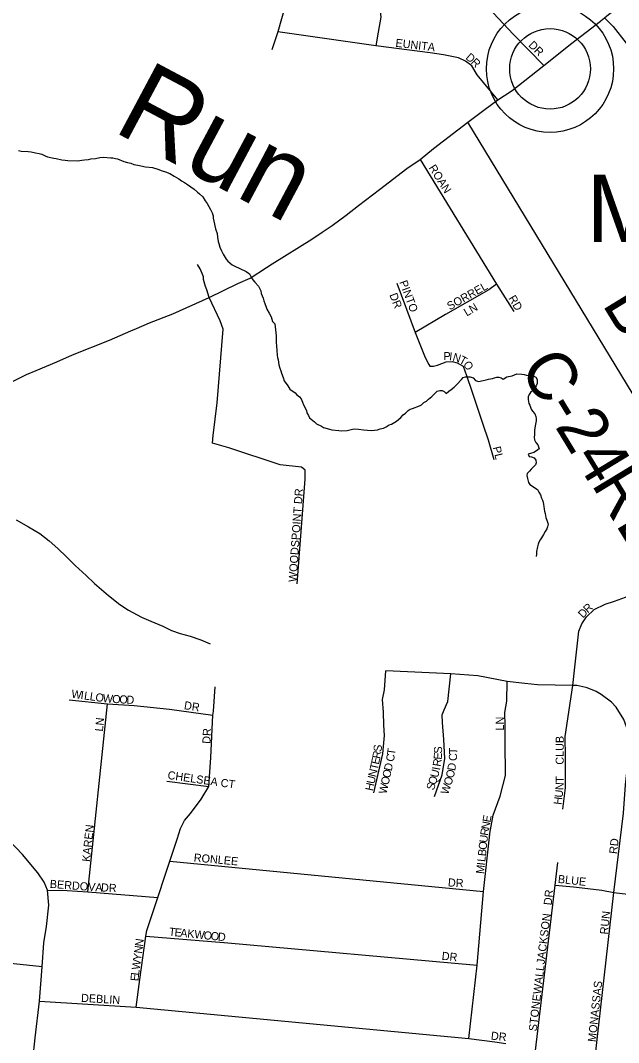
# Model space of a CAD drawing. Extents: x 1310247 to 1664935, y 235267 to 584339.
# Drawn here: x 1476576 to 1480270, y 435915 to 442230 of the extents above; entities that cross this region are included whole.
import ezdxf

# ---------------------------------------------------------------- set-up
doc = ezdxf.new("R2010")
doc.units = 0
for name, color, linetype in [('GM_X_County_Road', 7, 'Continuous'), ('GM_X_County_Road_Text', 7, 'Continuous'), ('GM_X_Minor_River', 7, 'Continuous'), ('GM_X_Minor_River_Text', 7, 'Continuous'), ('GM_X_State_Route', 7, 'Continuous'), ('GM_X_Township_Road', 7, 'Continuous'), ('GM_X_Township_Subdivision', 7, 'Continuous'), ('GM_X_Township_Subdivision_Text', 7, 'Continuous'), ('GM_X_Unincorporated', 7, 'Continuous'), ('GM_X_Unincorporated_Location', 7, 'Continuous'), ('GM_X_Unincorporated_Text', 7, 'Continuous')]:
    doc.layers.add(name, color=color, linetype=linetype)

msp = doc.modelspace()

# ---------------------------------------------------------------- linework, layer by layer
at = {"layer": 'GM_X_County_Road'}
for points in [[(1480921, 438996.9), (1479340.2, 441600.2)], [(1476580.2, 435128), (1476667.6, 435942.9), (1476693.2, 436170.3), (1476711.3, 436382.7), (1476721.8, 436530.3), (1476736.9, 436632.7), (1476752, 436763.7), (1476744.4, 436857.1), (1476722.6, 436904.6), (1476683.4, 436963.3), (1476590, 437076.3), (1476466.5, 437205.8)]]:
    msp.add_lwpolyline(points, dxfattribs=at)
at = {"layer": 'GM_X_Minor_River'}
for points in [[(1476564.1, 441425.9), (1476580, 441421.5), (1476624.1, 441420.3), (1476642.1, 441417.9), (1476670, 441411.1), (1476691.9, 441406.6), (1476707.9, 441404.1), (1476729.7, 441393.5), (1476743.6, 441387.2), (1476783.5, 441378.1), (1476797.4, 441375.8), (1476831.4, 441368.9), (1476853.4, 441366.3), (1476869.3, 441363.9), (1476931.5, 441362.2), (1476955.6, 441365.6), (1476971.8, 441369.2), (1476995.9, 441370.6), (1477012, 441374.2), (1477040.2, 441377.4), (1477066.4, 441382.8), (1477086.4, 441384.2), (1477134.5, 441381), (1477146.5, 441380.7), (1477162.5, 441376.2), (1477176.4, 441373.9), (1477214.2, 441358.9), (1477238.1, 441352.2), (1477258, 441347.7), (1477275.8, 441339.2), (1477301.8, 441334.5), (1477349.7, 441325.3), (1477391.7, 441320.2), (1477425.5, 441311.3), (1477451.3, 441300.6), (1477473.2, 441294), (1477499, 441283.3), (1477526.7, 441266.6), (1477554.4, 441251.9), (1477572.1, 441239.4), (1477589.9, 441228.9), (1477607.6, 441216.4), (1477649, 441187.3), (1477670.6, 441168.7), (1477682.4, 441158.4), (1477702, 441139.9), (1477717.4, 441115.4), (1477729, 441099.1), (1477750.1, 441062.5)], [(1477750.1, 441062.5), (1477759.6, 441040.2), (1477767.2, 441022), (1477766.8, 441008), (1477770.4, 440989.9), (1477781.2, 440941.6), (1477790.5, 440913.3), (1477793.9, 440891.2), (1477797.2, 440863), (1477800.9, 440850.9), (1477808.4, 440828.7), (1477817.9, 440806.4), (1477827.4, 440786.2), (1477846.7, 440755.6), (1477856.4, 440743.3), (1477883.9, 440720.6), (1477899.7, 440712.2), (1477931.4, 440697.3), (1477971.1, 440678.3), (1477990.7, 440663.8), (1478002.3, 440643.4), (1478011.9, 440627.2), (1478023.5, 440612.8), (1478047, 440588.2), (1478060.3, 440559.8), (1478063.9, 440541.7), (1478075.2, 440513.4), (1478078.8, 440497.3), (1478086.4, 440481), (1478093.9, 440458.8), (1478097.6, 440446.7), (1478112.9, 440420.3), (1478124.4, 440398), (1478133.7, 440369.7), (1478147.4, 440355.3), (1478148.9, 440337.2), (1478152.4, 440317.1), (1478155.5, 440281), (1478155.1, 440263), (1478156.6, 440244.9), (1478157.9, 440214.9), (1478159.3, 440192.8), (1478162.5, 440158.7), (1478164.2, 440146.6), (1478167.8, 440132.5), (1478173.1, 440102.3), (1478178.6, 440082.2), (1478184.2, 440064), (1478187.8, 440049.9), (1478199.2, 440023.6), (1478204.7, 440003.4), (1478228, 439972.8), (1478239.5, 439952.4), (1478273, 439929.5), (1478282.7, 439917.3), (1478300.5, 439904.8), (1478310.2, 439892.5), (1478317.6, 439870.3), (1478325.3, 439854.1), (1478342.4, 439819.6), (1478346.1, 439805.5), (1478355.7, 439789.2), (1478361.4, 439775), (1478392.8, 439750.2), (1478404.5, 439737.9), (1478436.3, 439723), (1478448.1, 439714.7), (1478485.9, 439703.7), (1478499.8, 439699.3), (1478541.9, 439696.2), (1478561.9, 439693.7), (1478594, 439696.9), (1478626.3, 439704), (1478638.4, 439705.7), (1478664.4, 439705.1), (1478694.4, 439700.3), (1478720.4, 439697.6), (1478744.4, 439697), (1478780.6, 439700), (1478798.8, 439705.6), (1478819, 439711), (1478835.2, 439718.6), (1478853.6, 439730.2), (1478867.8, 439735.8), (1478898.3, 439753), (1478924.9, 439776.3), (1478939.4, 439792), (1478953.7, 439803.6), (1478970.1, 439819.2), (1478982.4, 439826.9), (1478998.5, 439832.5), (1479041.1, 439849.4), (1479053.3, 439855.1), (1479067.6, 439868.7), (1479083.9, 439878.3), (1479096.3, 439890), (1479116.7, 439905.5), (1479135.2, 439925), (1479149.6, 439938.7), (1479165.8, 439944.2), (1479181.8, 439943.8)], [(1479181.8, 439943.8), (1479193.7, 439937.5), (1479205.4, 439925.2), (1479221.8, 439938.8), (1479236.1, 439948.4), (1479254.5, 439964), (1479271, 439979.5), (1479299.9, 440010.8), (1479310.2, 440022.6), (1479324.4, 440028.2), (1479354.4, 440027.4), (1479372.3, 440021), (1479385.9, 440004.6), (1479405.8, 439998.1), (1479434.1, 440005.3), (1479452.2, 440008.9), (1479466.4, 440012.5), (1479478.5, 440016.2), (1479492.6, 440017.8), (1479504.7, 440021.5), (1479518.8, 440025.1), (1479530.8, 440024.8), (1479544.8, 440020.5), (1479558.6, 440014.1), (1479581, 440027.5), (1479613.3, 440034.7), (1479641.7, 440046), (1479673.7, 440045.1), (1479687.7, 440042.8), (1479701.6, 440038.4), (1479723.6, 440035.8), (1479747.6, 440031.2), (1479759.5, 440024.9), (1479767.1, 440010.6), (1479766.8, 439998.6), (1479768.5, 439986.6), (1479762.2, 439972.7), (1479755.8, 439960.9), (1479741.4, 439943.2), (1479727, 439931.6), (1479718.7, 439917.8), (1479712.3, 439904), (1479711.9, 439888), (1479713.6, 439875.9), (1479715.3, 439863.8), (1479723, 439851.6), (1479730.4, 439827.4), (1479738.1, 439815.2), (1479753.7, 439798.8), (1479759.4, 439782.6), (1479761.1, 439770.5), (1479760.7, 439756.5), (1479755.9, 439724.6), (1479751.2, 439696.7), (1479750.8, 439682.7), (1479750.5, 439668.7), (1479750.1, 439654.7), (1479751.7, 439638.6), (1479759.3, 439622.4), (1479771, 439608.1), (1479776.7, 439595.9), (1479780.4, 439583.8), (1479764, 439570.2), (1479747.7, 439560.6), (1479711.4, 439549.6), (1479719, 439535.4), (1479733, 439533), (1479748.9, 439526.6), (1479758.5, 439512.3), (1479762.2, 439496.2), (1479757.8, 439484.3), (1479745.5, 439470.6), (1479731.1, 439457), (1479720.8, 439445.2), (1479706.3, 439429.6), (1479704, 439417.6), (1479707.6, 439399.5), (1479715, 439375.3), (1479722.7, 439363.1), (1479770, 439331.8), (1479777.7, 439315.6), (1479787.3, 439299.3), (1479794.7, 439277.1), (1479800.4, 439264.9), (1479804.1, 439252.8), (1479805.8, 439238.8), (1479809.5, 439226.6), (1479811.1, 439210.6), (1479812.8, 439198.5), (1479816.4, 439182.4), (1479818.1, 439170.4), (1479821.8, 439158.2), (1479829.3, 439136), (1479834.8, 439117.9), (1479832.4, 439101.9), (1479828.1, 439088), (1479817.6, 439072.3), (1479807.2, 439054.5), (1479794.6, 439032.8), (1479786.3, 439021), (1479777.8, 439005.2)], [(1476549.7, 439144), (1476626.9, 439100.5), (1476696.1, 439059.1), (1476753.2, 439014), (1476808.3, 438966.9), (1476861.2, 438915.8), (1476914.2, 438862.7), (1476982.9, 438799.3), (1477034, 438750.3), (1477120.5, 438676.6), (1477189.4, 438621.2), (1477244.7, 438586.1), (1477323.9, 438542.5), (1477381.4, 438517.4), (1477454.9, 438487.9), (1477508.3, 438460.9), (1477562, 438441.8), (1477623.7, 438424.6), (1477691.3, 438403.3), (1477748.8, 438378.1)], [(1479777.8, 439005.2), (1479773.5, 438993.3), (1479769.1, 438977.4), (1479764.4, 438949.5), (1479763.9, 438931.5), (1479761.6, 438917.5)]]:
    msp.add_lwpolyline(points, dxfattribs=at)
at = {"layer": 'GM_X_State_Route'}
for points in [[(1478439.1, 440921.1), (1478501.6, 440963.6), (1478588.1, 441027), (1478664.1, 441085.7), (1478793.9, 441184.7), (1478963.2, 441315.6), (1479045.9, 441370.4), (1479126.7, 441437.7), (1479340.2, 441600.2), (1479437.5, 441674.8), (1479525, 441740), (1479612.7, 441796.5), (1479809.3, 441951.5), (1479982.3, 442089.3), (1480157.8, 442225.7), (1480162, 442228.9), (1480183.9, 442246.3), (1480198.3, 442257.7), (1480323.4, 442356.9), (1480446.5, 442454.6), (1480484.7, 442484.9), (1480525.6, 442517.9), (1480566.4, 442550.8), (1480587.7, 442568)], [(1477257.4, 440311.1), (1477292.3, 440326.4), (1477373.5, 440360.5), (1477517.6, 440417.8), (1477742.9, 440517.8), (1477918.3, 440603.9), (1477995.9, 440637.4), (1478095.2, 440704.1), (1478131.7, 440725.2), (1478375.6, 440878), (1478439.1, 440921.1)], [(1476673.4, 440066.2), (1476801.6, 440120.4), (1476898.5, 440163.4), (1477127.2, 440253.9), (1477257.4, 440311.1)], [(1476147, 439652.1), (1476218.6, 439763.6), (1476296.7, 439852.6), (1476440.3, 439957.9), (1476577, 440023.3)], [(1476577, 440023.3), (1476614.7, 440041.3), (1476673.4, 440066.2)]]:
    msp.add_lwpolyline(points, dxfattribs=at)
at = {"layer": 'GM_X_Township_Road'}
msp.add_lwpolyline([(1480183.9, 442246.3), (1480237.2, 442191.5), (1480317.3, 442089.9), (1480356.2, 442043), (1480382.1, 442027.5), (1480419.5, 442016.7), (1480467.2, 442012.6), (1480563.4, 442011.7), (1480727.4, 442006.5), (1480866.5, 442002.4), (1481078.5, 441990.3), (1481480.9, 441961.9)], dxfattribs=at)
at = {"layer": 'GM_X_Township_Subdivision'}
for points in [[(1478435.6, 443124.1), (1478319.2, 442701), (1478166.6, 442160), (1478128.8, 442048.2)], [(1479809.3, 441951.5), (1479620.2, 442144.9), (1479466.1, 442308.1), (1479319.5, 442460.7), (1479233.4, 442545.3), (1479152.9, 442648.2), (1479009.7, 442821.9), (1478953.8, 442900.4), (1478908.5, 442950.3), (1478870.7, 442994.1), (1478819.4, 443025.9), (1478771, 443048.5), (1478721.1, 443066.6), (1478624.4, 443089.3), (1478435.6, 443124.1), (1478325.3, 443149.8)], [(1478319.2, 442701), (1478402.3, 442675.3), (1478503.5, 442654.1), (1478574.6, 442625.4), (1478622.9, 442578.6), (1478671.3, 442521.2), (1478733.2, 442451.7), (1478771, 442385.2), (1478796.7, 442309.6), (1478802.7, 442250.7), (1478786.1, 442157), (1478771, 442072.4)], [(1479525, 441740), (1479398.1, 441894.1), (1479363.3, 441948.5), (1479325.6, 441978.7), (1479281.7, 441998.4), (1479189.6, 442018), (1479106.5, 442028.6), (1478771, 442072.4), (1478166.6, 442160)], [(1479045.9, 441370.4), (1479517.1, 440600), (1479622.9, 440430.8)], [(1478284.7, 438749.3), (1478335, 439394.8), (1478334.5, 439451.1), (1478311.6, 439469.4), (1478180, 439483.3), (1477864.2, 439589.3), (1477762.5, 439617.4), (1477766.8, 439665), (1477790.6, 439866.2), (1477828.1, 440322.3), (1477809.9, 440373.8), (1477742.9, 440517.8), (1477728.4, 440564.7), (1477719.5, 440585.9), (1477715.1, 440600.4), (1477707.2, 440628.3), (1477706.1, 440646.2), (1477699.4, 440666.3), (1477687.1, 440694.2), (1477670.4, 440721)], [(1478901.6, 440605.8), (1479015.1, 440301.9), (1479075.5, 440148.1), (1479099.3, 440103.5)], [(1479517.1, 440600), (1479469, 440565.4), (1479201.7, 440413.5), (1479015.1, 440301.9)], [(1479099.3, 440103.5), (1479104.2, 440094.5), (1479127.6, 440093), (1479151.8, 440100.5), (1479204.7, 440120.9), (1479241.7, 440122.4), (1479273.4, 440114.9), (1479309.7, 440093.7), (1479330.8, 440036.3), (1479364.8, 439938.8), (1479431.3, 439734.8), (1479465.3, 439638.1), (1479500.8, 439517.3)], [(1480000.8, 438234.9), (1480006.7, 438290.2), (1480025.3, 438456.3), (1480043.3, 438501.3), (1480071.7, 438545), (1480120.5, 438591.1), (1480188.3, 438623.6), (1480245.2, 438642.5), (1480312.2, 438667.4), (1480352.6, 438687.9), (1480402.4, 438721.1), (1480447.4, 438761.4), (1480513.6, 438813.3), (1480560.5, 438834.7), (1480605.7, 438843.1), (1480703.3, 438862.1), (1480779.2, 438902.8), (1480921, 438996.9)], [(1478759.5, 437458), (1478815.2, 437699.2), (1478824.4, 437811.7), (1478819.8, 437876.6), (1478817.9, 437956.1), (1478812.9, 438034.4), (1478824.4, 438094.7), (1478833.9, 438212.2)], [(1480124.5, 435806), (1480241.2, 436842.4), (1480300.2, 437331.3), (1480312.5, 437507.7), (1480337.9, 437732.2), (1480339.6, 437768.4), (1480334.7, 437807.5), (1480327.2, 437841.9), (1480302.9, 437910.7), (1480254.6, 437986.3), (1480226.8, 438016.8), (1480163.9, 438065.9), (1480131.6, 438083.9), (1480076.1, 438107), (1480067.7, 438108.8), (1480013.6, 438120.4), (1479988.4, 438120.2), (1479770.1, 438124.6), (1479691.9, 438133.4), (1479581.5, 438146), (1479400.8, 438180.5), (1479235, 438193.2), (1478833.9, 438212.2)], [(1479132.9, 437434.8), (1479180.5, 437568.2), (1479197.9, 437669), (1479192.1, 437786.2), (1479182.8, 437891.7), (1479180.5, 437939.2), (1479193.2, 437970.6), (1479215.3, 438021.6), (1479235, 438193.2)], [(1479925.4, 437356.4), (1479943, 437487.9), (1479941.7, 437677.6), (1479940.3, 437805), (1479988.4, 438120.2), (1480000.8, 438234.9)], [(1479476.2, 437205.9), (1479495.9, 437318.8), (1479540, 437437.1), (1479572.5, 437564.7), (1479570.1, 437773.4), (1479570.1, 437870.8), (1479567.8, 437954.3), (1479579.4, 438023.9), (1479581.5, 438146)], [(1477490.8, 437010), (1477499, 437034.7), (1477544.2, 437170.4), (1477564.8, 437236.2), (1477577.1, 437262.1), (1477589.3, 437286), (1477625.7, 437329.7), (1477692.4, 437419.1), (1477739, 437496.7), (1477751.3, 437675.8), (1477764.6, 437936.5), (1477767.7, 437962.6), (1477778.9, 438111.5)], [(1476878.1, 438031.4), (1477113.5, 438006.9), (1477277.9, 437997.1), (1477496.2, 437975), (1477764.6, 437936.5)], [(1476992.2, 436845.8), (1477113.5, 438006.9)], [(1477481.5, 437528.6), (1477739, 437496.7)], [(1479344.9, 435939.5), (1479396.1, 436393.4), (1479435.8, 436848), (1479475.5, 437201.8), (1479476.2, 437205.9)], [(1477291.8, 436133.1), (1477314, 436304.2), (1477351, 436571.7), (1477356.9, 436607.9), (1477424.4, 436810.7), (1477470.3, 436948.3), (1477490.8, 437010)], [(1477499, 437034.7), (1479435.8, 436848)], [(1479756.5, 435865.6), (1479878.4, 436886.5), (1479895.5, 437027.8)], [(1479878.4, 436886.5), (1479991.1, 436876.5), (1480079.6, 436866.5), (1480166.7, 436856.5), (1480241.2, 436842.4), (1480327.9, 436832.3), (1480453.5, 436820.9), (1480619.1, 436822.3), (1480985.9, 436783.8), (1481092.9, 436772.4), (1481195.7, 436760.9), (1481351.9, 436740.2), (1481436.8, 436735.2), (1481508.9, 436759.5), (1481647.3, 436815.9), (1481790.8, 436874.4)], [(1476744.4, 436857.1), (1476864.2, 436853.4), (1476992.2, 436845.8), (1477424.4, 436810.7)], [(1476711.3, 436382.7), (1476103.3, 436446.3), (1475703.4, 436485.9), (1475140.4, 436554.2), (1474981, 436566.1), (1474924.6, 436569), (1474910.8, 436485.9), (1474899.9, 436360.2), (1474895, 436289), (1474881, 436205.1), (1474872.6, 436151.1), (1474872.3, 436109.1), (1474879.9, 436055.1), (1474911.7, 436017.8)], [(1477351, 436571.7), (1477832.2, 436532.8), (1477835.6, 436532.5)], [(1477835.6, 436532.5), (1479396.1, 436393.4)], [(1476693.2, 436170.3), (1477291.8, 436133.1), (1479344.9, 435939.5), (1479506.3, 435918.3), (1479573.5, 435909.5)]]:
    msp.add_lwpolyline(points, dxfattribs=at)
at = {"layer": 'GM_X_Unincorporated'}
for radius in [392.8, 249]:
    msp.add_circle((1479847.2, 441930.5), radius, dxfattribs=at)
at = {"layer": 'GM_X_Unincorporated_Location'}
msp.add_line((1479847.2, 441930.5), (1479847.2, 441930.5), dxfattribs=at)

# ---------------------------------------------------------------- texts
at = {"layer": 'GM_X_County_Road_Text'}
for s, rotation, p in [('BUCKWHEAT', 301.53032, (1480165.7, 440477.1)), ('C-24', 301.31512, (1479654.1, 440084)), ('RD', 301.21924, (1480098.4, 439366))]:
    msp.add_text(s, height=300, rotation=rotation, dxfattribs=at).set_placement(p)
at = {"layer": 'GM_X_Minor_River_Text'}
msp.add_text('Run', height=499.99, rotation=331.97223, dxfattribs=at).set_placement((1477138.5, 441550))
at = {"layer": 'GM_X_Township_Subdivision_Text'}
for s, rotation, p in [('EUNITA', 353.41774, (1478890.5, 442067.1)), ('DR', 315, (1479710.1, 442073.2)), ('D', 319.79702, (1479322, 441994.8)), ('R', 314.69086, (1479354.8, 441967.2)), ('ROAN', 302.47334, (1479095.4, 441319.2)), ('PINTO', 290.22567, (1478915.9, 440613.4)), ('SORREL', 29.47604, (1479228, 440437.9)), ('DR', 291.24876, (1478854.1, 440534.3)), ('RD', 300.46387, (1479588.3, 440513.7)), ('LN', 30.45824, (1479332.6, 440399.7)), ('P', 359.3716, (1479188.5, 440131.1)), ('I', 353.73704, (1479222.4, 440130.8)), ('N', 342.67075, (1479241.8, 440129)), ('T', 332.01751, (1479281.5, 440116.8)), ('O', 304.63572, (1479307.9, 440104.4)), ('PL', 284.02982, (1479492.5, 439591.6)), ('WOODSPOINT DR', 86.02082, (1478281.6, 438758.4)), ('D', 47.61309, (1480051.5, 438533.6)), ('R', 42.93865, (1480080.4, 438565.3)), ('W', 352.20757, (1476888.7, 438045.5)), ('I', 352.24571, (1476945.4, 438037.7)), ('L', 352.21761, (1476967.2, 438034.7)), ('L', 352.21761, (1477002.1, 438030)), ('O', 352.21613, (1477037, 438025.2)), ('W', 354.35736, (1477082.6, 438019)), ('O', 356.95306, (1477142, 438013.2)), ('O', 357.00909, (1477185.9, 438010.9)), ('D', 356.98262, (1477229.9, 438008.6)), ('DR', 351.02147, (1477584.1, 437975)), ('LN', 83.9832, (1477085.1, 437834.7)), ('LN', 90, (1479562, 437842.5)), ('DR', 86.98901, (1477749.2, 437759.4)), ('S', 84.41373, (1478805.6, 437709.3)), ('CLUB', 90, (1479931.6, 437631.3)), ('R', 79.24679, (1478797.5, 437665.5)), ('C', 79.01379, (1478881.2, 437646.4)), ('T', 82.13086, (1478889.2, 437688.2)), ('E', 85.97555, (1479177.8, 437661.3)), ('S', 89.76902, (1479180.4, 437700)), ('C', 86.14095, (1479270.9, 437652.9)), ('T', 89.41772, (1479273.7, 437695.5)), ('T', 77.3, (1478781.7, 437595)), ('E', 77.30823, (1478789.5, 437629.3)), ('D', 77.43222, (1478868.6, 437589)), ('R', 80.76951, (1479170.9, 437617.2)), ('D', 80.26393, (1479261, 437590.9)), ('CHELSEA CT', 351.77259, (1477482.8, 437543.9)), ('U', 77.28389, (1478762.3, 437509.1)), ('N', 77.28389, (1478772, 437552.1)), ('O', 77.24126, (1478849.2, 437503)), ('O', 77.24126, (1478858.9, 437545.9)), ('Q', 71.69286, (1479139.7, 437502.9)), ('U', 74.94583, (1479154.4, 437547.7)), ('I', 79.77322, (1479166.8, 437594.6)), ('O', 76.80077, (1479250.4, 437544.8)), ('T', 89.93011, (1479931.6, 437519.5)), ('H', 77.28389, (1478752.6, 437466.2)), ('W', 77.25236, (1478836.5, 437447.2)), ('S', 71.686, (1479128.6, 437469.5)), ('W', 70.99083, (1479217, 437443.4)), ('O', 72.56198, (1479236.1, 437498.9)), ('N', 87.45387, (1479929.6, 437473.3)), ('U', 83.01286, (1479923.9, 437425.5)), ('H', 82.96714, (1479918.5, 437381.7)), ('E', 79.50453, (1479478.4, 437272.3)), ('KAREN', 83.92636, (1477005.8, 437029.5)), ('N', 79.58175, (1479470.4, 437229.1)), ('U', 83.62601, (1479459.5, 437147.2)), ('R', 81.02484, (1479464.3, 437190.3)), ('O', 83.86443, (1479454.8, 437103.5)), ('RD', 83.982, (1480261.6, 437077.9)), ('RONLEE', 354.8045, (1477645.1, 437033.5)), ('L', 83.8686, (1479446.8, 437029.1)), ('B', 83.86897, (1479450.6, 437064.1)), ('M', 83.86897, (1479438.8, 436954.8)), ('I', 83.84998, (1479444.5, 437007.2)), ('DR', 356.98902, (1479215.5, 436879.5)), ('BLUE', 353.65714, (1479893.7, 436901.5)), ('BERDOVA', 355.73201, (1476756.1, 436870.7)), ('DR', 356.98842, (1477072.7, 436848.7)), ('DR', 83.99458, (1479856.9, 436761.1)), ('JACKSON', 82.97265, (1479812.9, 436396.1)), ('RUN', 84.14739, (1480204.5, 436580.7)), ('T', 354.16978, (1477491.2, 436575.9)), ('E', 354.19767, (1477526.2, 436572.3)), ('A', 354.17632, (1477561.2, 436568.8)), ('K', 354.18043, (1477605, 436564.3)), ('N', 82.15603, (1477332.8, 436505.7)), ('W', 354.17412, (1477648.8, 436559.8)), ('O', 354.19086, (1477705.7, 436554)), ('O', 354.17632, (1477749.5, 436549.6)), ('D', 354.90229, (1477793.9, 436545.1)), ('N', 82.12951, (1477326.7, 436462.1)), ('W', 82.15759, (1477312.9, 436361.8)), ('Y', 82.15116, (1477320.7, 436418.5)), ('DR', 353.99339, (1479176.4, 436426.3)), ('L', 82.3259, (1477308.2, 436327)), ('STONEWALL', 83.20955, (1479764.5, 435982.5)), ('E', 84.28124, (1477304.8, 436292.4)), ('MONASSAS', 83.91165, (1480129.6, 435916.3)), ('DEBLIN', 356.63103, (1476949.6, 436166.5)), ('DR', 353.99339, (1479480, 435933.3))]:
    msp.add_text(s, height=50, rotation=rotation, dxfattribs=at).set_placement(p)
at = {"layer": 'GM_X_Unincorporated_Text'}
msp.add_text('Mount Repose', height=417, rotation=0.00001, dxfattribs=at).set_placement((1480073, 440860.7))

doc.saveas('drawing.dxf')
